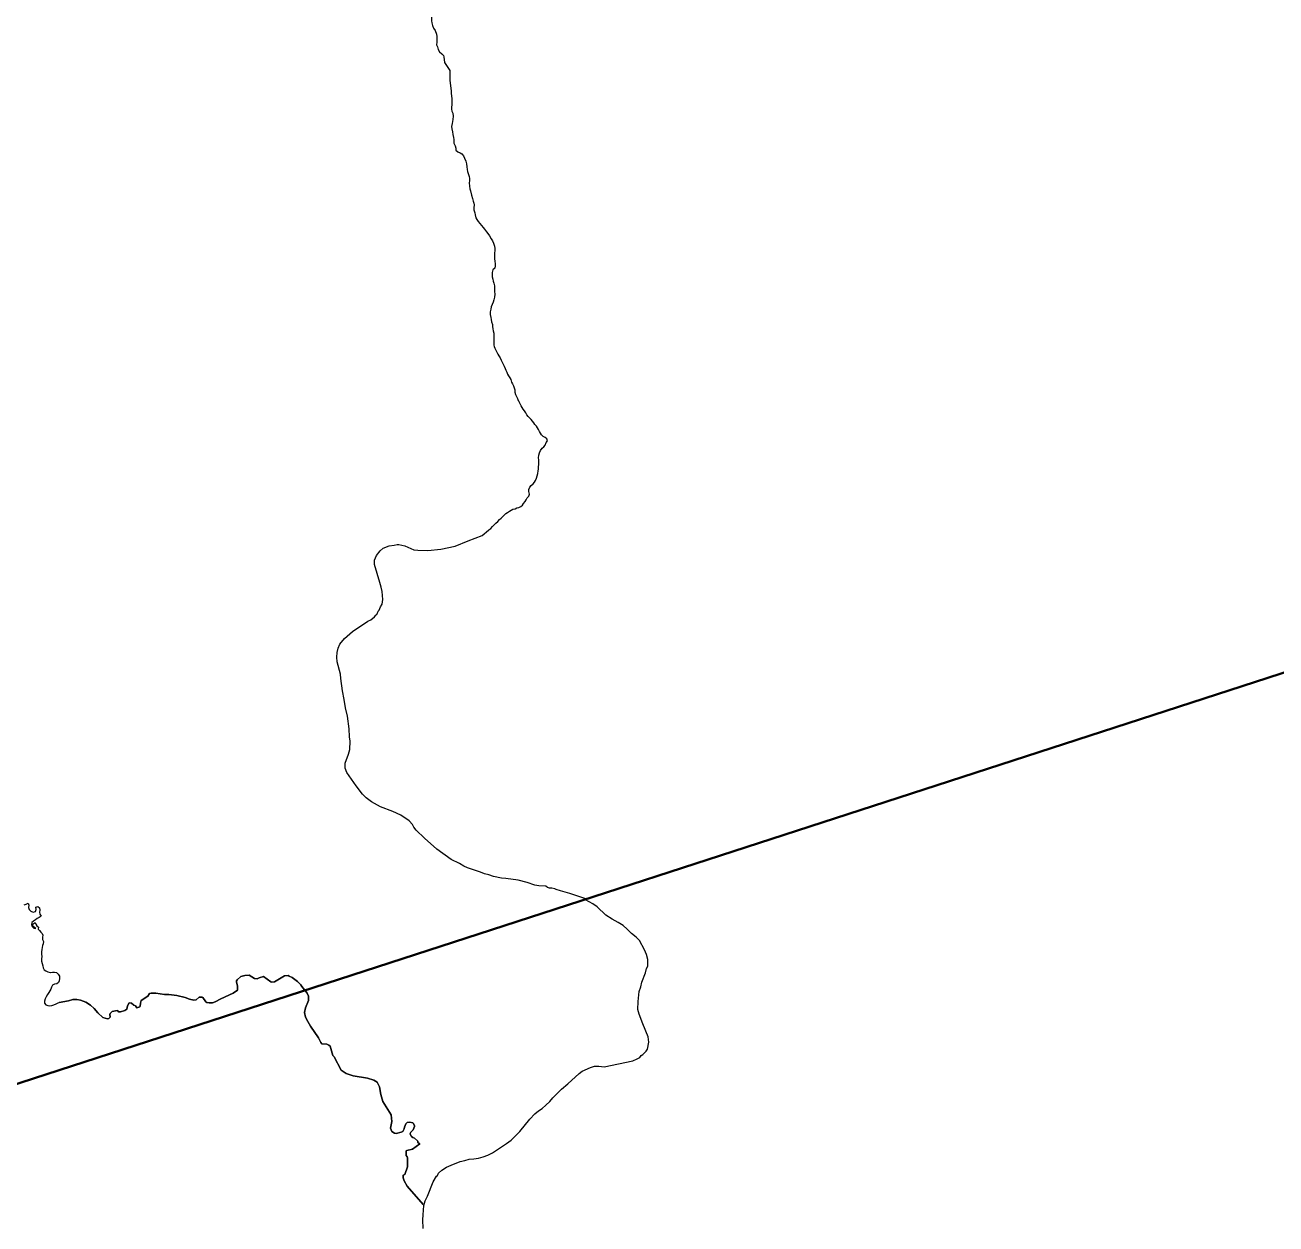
# Model space of a CAD drawing. Extents: x 553962 to 842807, y 8883888 to 9032388.
# Drawn here: x 593562 to 594842, y 8915682 to 8916909 of the extents above; entities that cross this region are included whole.
import ezdxf

# ---------------------------------------------------------------- set-up
doc = ezdxf.new("R2010")
doc.units = 0
doc.header["$LTSCALE"] = 150
doc.layers.add('6', color=7, linetype='Continuous', lineweight=13)

msp = doc.modelspace()

# ---------------------------------------------------------------- linework, layer by layer
at = {"layer": '6', "lineweight": 40}
msp.add_line((590967.2, 8914985.2), (596244.3, 8916699.1), dxfattribs=at)
at = {"layer": '6'}
for points in [[(593979, 8916920.3), (593978.2, 8916918), (593978, 8916916), (593978, 8916913.3), (593978.5, 8916911.2), (593979.3, 8916908.4), (593980.3, 8916905.9), (593981.8, 8916903.3), (593983.1, 8916899.7), (593983.7, 8916897.3), (593983.7, 8916894.3), (593983.4, 8916891.3), (593983.1, 8916888.6), (593984.1, 8916886.7), (593984.8, 8916884), (593986.4, 8916881.6), (593988.6, 8916879.6), (593990.3, 8916877.7), (593990.7, 8916876.4), (593991.3, 8916870.8), (593997, 8916862.3), (593996.9, 8916853.1)], [(593996.9, 8916853.1), (593996.9, 8916852.3), (593998.1, 8916841.7), (593998.4, 8916839.4), (593998.5, 8916836.3), (593998.8, 8916833.9), (593998.9, 8916831.7), (593998.9, 8916829.4), (593998.8, 8916827.2), (593998.7, 8916825), (593998.5, 8916823), (593999, 8916820.7), (594000, 8916818.7), (594000.2, 8916815.8), (594000.1, 8916812.4), (593999.7, 8916810.2), (593999.1, 8916808.1), (593998.6, 8916805.3), (593998.9, 8916802.9), (593999.6, 8916799.7), (593999.8, 8916796.9), (594000.5, 8916793.9), (594000.8, 8916791.7), (594001.1, 8916788.2), (594002.2, 8916785.5), (594003.1, 8916783), (594003.1, 8916780.8), (594005.2, 8916779.1), (594007.4, 8916778.3), (594009.2, 8916777), (594010.8, 8916775.2), (594011.9, 8916772.7), (594013.1, 8916769.7), (594013.9, 8916766.8), (594014.1, 8916764), (594014.5, 8916761.2), (594014.9, 8916759.2), (594015.8, 8916756.9), (594016.5, 8916753.8), (594016.9, 8916751.8), (594017, 8916749.7), (594016.8, 8916747.5), (594016.9, 8916744.1), (594017.2, 8916741.5), (594017.9, 8916739.2), (594019.1, 8916734.7), (594020, 8916731.6), (594020.7, 8916728.8), (594021.4, 8916726.8), (594021.7, 8916724.8), (594021.6, 8916722), (594021.6, 8916719.8), (594022.6, 8916716.9), (594022.8, 8916714.6), (594023.4, 8916711.8), (594024.4, 8916710), (594025.8, 8916707.9), (594027.6, 8916705.9), (594029.3, 8916703.8), (594031, 8916701.6), (594032.4, 8916699.9), (594034.3, 8916697.5), (594035.6, 8916695.5), (594037.5, 8916693.1), (594039.1, 8916690.2), (594040.5, 8916688.1), (594041.4, 8916685.6), (594042.6, 8916682.6), (594042.9, 8916680.3), (594043, 8916678.3), (594042.7, 8916675.6), (594042.7, 8916673.2), (594042.7, 8916669.9), (594042.8, 8916667.1), (594043.1, 8916664.8), (594043.2, 8916662.4), (594043, 8916660.3), (594041, 8916658.4), (594040.1, 8916655.7), (594040.1, 8916653.3), (594040.3, 8916651.2), (594040.8, 8916648.8), (594041.2, 8916646.8), (594041.9, 8916644.8), (594042.5, 8916641.9), (594042.5, 8916638.7), (594042.5, 8916636.2), (594042.8, 8916633.5), (594042.6, 8916630.4), (594041.8, 8916627.7), (594041.1, 8916625.4), (594040.1, 8916623.1), (594039.2, 8916620.5), (594038.7, 8916618.1), (594038.3, 8916615.6), (594038.1, 8916612.8), (594038.8, 8916609.5), (594039.2, 8916607.5), (594039.5, 8916605.1), (594040.4, 8916602.6), (594040.7, 8916600.4)], [(594040.7, 8916600.4), (594041, 8916598.2), (594041.3, 8916596), (594042, 8916593.7), (594042, 8916591.4), (594042, 8916589.1), (594041.9, 8916586.2), (594041.9, 8916583.9), (594041.9, 8916581.4), (594042.2, 8916580.1), (594043, 8916578.2), (594043.9, 8916576.3), (594044.8, 8916574.2), (594045.9, 8916572.2), (594047, 8916570.4), (594048.3, 8916568.3), (594049.3, 8916566), (594050.4, 8916563.9), (594051.4, 8916561.8), (594052.4, 8916560), (594053.5, 8916557.6), (594054.3, 8916555.6), (594055.1, 8916553.7), (594056, 8916551.6), (594056.9, 8916549.8), (594058.2, 8916548), (594059.2, 8916546.1), (594060, 8916543.6), (594061, 8916541.7), (594062, 8916539.6), (594062.6, 8916537.6), (594063.3, 8916535.5), (594063.5, 8916533.2), (594064.2, 8916530.9), (594065.1, 8916528.8), (594066, 8916526.9), (594066.8, 8916524.7), (594067.8, 8916523.6)], [(594080, 8916505.1), (594078.5, 8916506.9), (594076.9, 8916508.3), (594075.8, 8916510.1), (594074.6, 8916512.2), (594073.3, 8916514.1), (594072, 8916515.7), (594071, 8916517.5), (594070, 8916519.4), (594067.9, 8916523.5)], [(594080, 8916505.1), (594078.5, 8916506.9), (594076.9, 8916508.3), (594075.8, 8916510.1), (594074.6, 8916512.2), (594073.3, 8916514.1), (594072, 8916515.7), (594071, 8916517.5), (594070, 8916519.4), (594067.9, 8916523.5)], [(594036.3, 8916392.1), (594036.8, 8916392.4), (594038.8, 8916393.8), (594040.7, 8916395.6), (594042.4, 8916397.4), (594044.1, 8916399.1), (594046, 8916400.9), (594047.8, 8916402.9), (594049.3, 8916404.3), (594051.1, 8916405.9), (594052.4, 8916407.4), (594054.2, 8916408.9), (594056, 8916410.2), (594057.9, 8916411.6), (594059.7, 8916412.6), (594061.5, 8916413.4), (594063.6, 8916414), (594065.5, 8916414.7), (594067.5, 8916415.2), (594069.4, 8916416.3), (594071.1, 8916417.6), (594072.4, 8916419.4), (594073.8, 8916421.2), (594075, 8916423.1), (594076.1, 8916425), (594077.7, 8916426.7), (594078.4, 8916429), (594077.7, 8916431.5), (594077.8, 8916433.6), (594078.7, 8916436), (594080, 8916437.7), (594082, 8916439.3), (594083.4, 8916441), (594084.5, 8916442.9), (594085.5, 8916445.1), (594086.2, 8916447.7), (594086.8, 8916450), (594087.2, 8916452.6), (594087.5, 8916454.6), (594087.7, 8916456.7), (594087.8, 8916459.2), (594087.9, 8916461.3), (594087.8, 8916463.9), (594087.7, 8916466.2), (594087.9, 8916468.7), (594088.7, 8916471.3), (594089.8, 8916473.6), (594091.4, 8916475.8), (594093.1, 8916477.2), (594094.5, 8916479), (594095.5, 8916481.6), (594096.7, 8916483.3), (594096.2, 8916485.4), (594094.3, 8916486.7), (594092.4, 8916488), (594090.8, 8916489.5), (594089.7, 8916491.4), (594088.6, 8916493.1), (594087.6, 8916495), (594086.7, 8916496.8), (594085.4, 8916498.5), (594084, 8916500.2), (594082.7, 8916501.8), (594081.4, 8916503.4), (594080, 8916505.1)], [(594036.3, 8916392.1), (594036.8, 8916392.4), (594038.8, 8916393.8), (594040.7, 8916395.6), (594042.4, 8916397.4), (594044.1, 8916399.1), (594046, 8916400.9), (594047.8, 8916402.9), (594049.3, 8916404.3), (594051.1, 8916405.9), (594052.4, 8916407.4), (594054.2, 8916408.9), (594056, 8916410.2), (594057.9, 8916411.6), (594059.7, 8916412.6), (594061.5, 8916413.4), (594063.6, 8916414), (594065.5, 8916414.7), (594067.5, 8916415.2), (594069.4, 8916416.3), (594071.1, 8916417.6), (594072.4, 8916419.4), (594073.8, 8916421.2), (594075, 8916423.1), (594076.1, 8916425), (594077.7, 8916426.7), (594078.4, 8916429), (594077.7, 8916431.5), (594077.8, 8916433.6), (594078.7, 8916436), (594080, 8916437.7), (594082, 8916439.3), (594083.4, 8916441), (594084.5, 8916442.9), (594085.5, 8916445.1), (594086.2, 8916447.7), (594086.8, 8916450), (594087.2, 8916452.6), (594087.5, 8916454.6), (594087.7, 8916456.7), (594087.8, 8916459.2), (594087.9, 8916461.3), (594087.8, 8916463.9), (594087.7, 8916466.2), (594087.9, 8916468.7), (594088.7, 8916471.3), (594089.8, 8916473.6), (594091.4, 8916475.8), (594093.1, 8916477.2), (594094.5, 8916479), (594095.5, 8916481.6), (594096.7, 8916483.3), (594096.2, 8916485.4), (594094.3, 8916486.7), (594092.4, 8916488), (594090.8, 8916489.5), (594089.7, 8916491.4), (594088.6, 8916493.1), (594087.6, 8916495), (594086.7, 8916496.8), (594085.4, 8916498.5), (594084, 8916500.2), (594082.7, 8916501.8), (594081.4, 8916503.4), (594080, 8916505.1)], [(593927.7, 8916329.4), (593926.7, 8916333.6), (593925.1, 8916338.4), (593919.7, 8916356.8), (593919.7, 8916361.4), (593921.8, 8916366.2), (593925.5, 8916370.7), (593928.7, 8916373.5), (593934.9, 8916376.1), (593939.8, 8916376.6), (593943, 8916377.4), (593944.7, 8916377.4), (593950.7, 8916376.1), (593959.9, 8916371.9), (593964, 8916371.7), (593974.5, 8916371.2), (593987.7, 8916372.4), (594002.3, 8916375.7), (594015.5, 8916381.1), (594029.8, 8916386.5), (594036.3, 8916392.1)], [(593911.2, 8916118.1), (593907.6, 8916121.8), (593901, 8916130.2), (593891.6, 8916144), (593889.8, 8916148.5), (593889.8, 8916153.5), (593893.3, 8916162.8), (593894.6, 8916167.4), (593894.8, 8916176), (593894.2, 8916180.5), (593893.7, 8916188.8), (593892, 8916201.7), (593890.1, 8916210.3), (593888.8, 8916218.8), (593886.9, 8916227.4), (593885.4, 8916240.2), (593885.1, 8916244.7), (593881.6, 8916257.4), (593881.1, 8916262.1), (593881.4, 8916266.8), (593882.6, 8916271.3), (593884.2, 8916275.3), (593888.9, 8916281), (593897.3, 8916288.4), (593912.9, 8916299), (593916.1, 8916300.4), (593919.9, 8916303.2), (593920.3, 8916304.3), (593921.3, 8916304.7), (593921.4, 8916305.7), (593922.5, 8916306.5), (593923.5, 8916309.2), (593924.6, 8916310.2), (593925.9, 8916313.6), (593927.7, 8916316.4), (593928.4, 8916320.9), (593927.7, 8916329.4)], [(594194.5, 8915855.4), (594197.7, 8915858.8), (594199.2, 8915860.9), (594200.6, 8915868.1), (594200, 8915873.5), (594194.4, 8915886.7), (594190.5, 8915896.8), (594189.4, 8915901.3), (594189.5, 8915909.7), (594190.8, 8915919.8), (594192.3, 8915924.7), (594193.4, 8915929.3), (594197, 8915938.8), (594198.3, 8915943.5), (594199.4, 8915945.8), (594199.6, 8915948.3), (594199.4, 8915952.6), (594198.3, 8915957.7), (594196.1, 8915962.5), (594191, 8915972), (594187.5, 8915975.6), (594182.7, 8915979.3), (594178.4, 8915983.8), (594174.1, 8915987.3), (594169.2, 8915990.6), (594163.1, 8915993.8), (594156.6, 8915998), (594147.7, 8916006.4), (594143.1, 8916009.7), (594135.8, 8916013.7), (594135, 8916014.9), (594119.6, 8916020.2), (594110, 8916023), (594105.6, 8916024.1), (594104.2, 8916024.9), (594101.3, 8916025.5), (594099, 8916025.6), (594096.9, 8916026.4), (594095, 8916027.7), (594087.8, 8916028), (594084, 8916028.8), (594076, 8916031.4), (594066.8, 8916033.9), (594054.1, 8916035.6), (594049.6, 8916035.7), (594041.4, 8916037.7), (594036.9, 8916039.4), (594032.5, 8916040.4), (594032.5, 8916040.4), (594028.4, 8916042), (594015, 8916046.5), (594011.3, 8916048), (594006.7, 8916050.7), (593998.3, 8916054.8), (593983.7, 8916065.6), (593970.8, 8916076.7), (593962.4, 8916085.1), (593960.1, 8916088), (593958.6, 8916090.7), (593955.1, 8916094.6), (593946.7, 8916100.4), (593938.5, 8916104.1), (593925.8, 8916109), (593916.7, 8916113.8), (593911.2, 8916118.1)], [(593561.2, 8916008.5), (593563.2, 8916009.2), (593565.4, 8916010.1), (593566.1, 8916008.2), (593565.8, 8916005.8), (593566.5, 8916003.7), (593568.2, 8916002), (593570.4, 8916001.1), (593572.7, 8916001.8), (593573.5, 8916003.7), (593573.1, 8916006), (593575.1, 8916006.9), (593576.9, 8916005.5), (593577.4, 8916003.2), (593577, 8916001.1), (593577.3, 8915998.9), (593578.5, 8915997), (593576.6, 8915995.5), (593574.7, 8915994.6), (593572.7, 8915993.3), (593570.9, 8915992), (593569.2, 8915990.6), (593568.7, 8915988.4), (593569.3, 8915986.3), (593571.1, 8915984.6), (593573.2, 8915984.3), (593571.6, 8915985.6), (593570, 8915987.1), (593570.5, 8915989.1), (593572.5, 8915990.5), (593573.1, 8915988.6), (593574.2, 8915986.9), (593576, 8915985.8), (593575.5, 8915983.8), (593577.1, 8915982.4), (593578.3, 8915980.7), (593579.8, 8915979.3), (593580.5, 8915977.4), (593580, 8915975.4), (593580.1, 8915973.1), (593580.9, 8915971.1), (593580.8, 8915968.8), (593580, 8915966.8), (593579.7, 8915964.8), (593579.3, 8915962.8), (593579, 8915960.3), (593579.1, 8915958.1), (593579.3, 8915955.5), (593579, 8915953.3), (593579.1, 8915950.8), (593579.7, 8915948.4), (593580.3, 8915946), (593580.8, 8915944.1), (593581.7, 8915942.1), (593583.5, 8915941), (593585.5, 8915940.1), (593587.8, 8915939.4), (593588.1, 8915939.4), (593590.1, 8915939.6), (593592.3, 8915939.8), (593594.3, 8915939.2), (593595.9, 8915937.5), (593597.3, 8915935.5), (593597.4, 8915933.1), (593597.4, 8915933)], [(593597.4, 8915933), (593597, 8915930.9), (593596.5, 8915928.9), (593594.7, 8915927.6), (593592.2, 8915927.4), (593590.2, 8915926.3), (593589.2, 8915924.2), (593588.4, 8915922.2), (593587.5, 8915920.4), (593586.5, 8915918.7), (593585.1, 8915916.7), (593583.8, 8915914.5), (593582.7, 8915912.2), (593582.2, 8915910.1), (593582, 8915907.9), (593583.5, 8915906.1), (593585.5, 8915905.4), (593587.5, 8915905.3), (593589.7, 8915905.6), (593591.7, 8915906.2), (593594.1, 8915907.3)], [(593852.1, 8915915.2), (593850.8, 8915918), (593845.4, 8915925.1), (593844.4, 8915926.8), (593840.9, 8915930.1), (593836.8, 8915933), (593835.6, 8915934.2), (593832.5, 8915935.4), (593831.4, 8915936.2), (593827.8, 8915935.8), (593819.2, 8915930.6), (593817.4, 8915929.8), (593814.8, 8915929.4), (593813.8, 8915929.8), (593806.2, 8915935.3), (593801.7, 8915934), (593799.7, 8915932.9), (593796.8, 8915933), (593791.5, 8915936.6), (593787, 8915936.1), (593783, 8915935.1), (593779.2, 8915931.9), (593778.7, 8915930.7), (593778.7, 8915929.9), (593779.7, 8915925.4), (593779.5, 8915921.2), (593775.3, 8915918), (593762.4, 8915912.2), (593756.8, 8915909.2), (593754, 8915908.3), (593750.4, 8915908.3), (593748.1, 8915908.6), (593747.3, 8915909.2), (593744, 8915913.6), (593743.3, 8915914), (593740.5, 8915914.1), (593737.2, 8915911.2)], [(593737.2, 8915911.2), (593740.5, 8915914.1), (593743.3, 8915914), (593744, 8915913.6), (593747.3, 8915909.2), (593748.1, 8915908.6), (593750.4, 8915908.3), (593754, 8915908.3), (593756.8, 8915909.2), (593762.4, 8915912.2), (593775.3, 8915918), (593779.5, 8915921.2), (593779.7, 8915925.4), (593778.7, 8915929.9), (593778.7, 8915930.7), (593779.2, 8915931.9), (593783, 8915935.1), (593787, 8915936.1), (593791.5, 8915936.6), (593796.8, 8915933), (593799.7, 8915932.9), (593801.7, 8915934), (593806.2, 8915935.3), (593813.8, 8915929.8), (593814.8, 8915929.4), (593817.4, 8915929.8), (593819.2, 8915930.6), (593827.8, 8915935.8), (593831.4, 8915936.2), (593832.5, 8915935.4), (593835.6, 8915934.2), (593836.8, 8915933), (593840.9, 8915930.1), (593844.4, 8915926.8), (593845.4, 8915925.1), (593850.8, 8915918), (593852.1, 8915915.2)], [(593737.2, 8915911.2), (593734.8, 8915911), (593730.4, 8915911.9), (593726, 8915913.6), (593717.4, 8915915.9), (593709.2, 8915916.8), (593704.8, 8915916.8), (593695.9, 8915918.1), (593691.2, 8915918.2), (593689.6, 8915917.8), (593687.7, 8915915), (593680.9, 8915910.6), (593680.2, 8915907.8), (593679.9, 8915904.7), (593679.6, 8915904.3), (593676.7, 8915903.2), (593675.1, 8915905.1), (593673.4, 8915905.8), (593671.2, 8915907.9), (593668.7, 8915908.2), (593667, 8915905.2), (593666.2, 8915901.7), (593664.2, 8915900.4), (593659.8, 8915899.1), (593657.9, 8915899.1), (593657, 8915900.1), (593656.4, 8915900.3), (593654.8, 8915900.2), (593651.3, 8915899.4), (593649.1, 8915897.4), (593648.9, 8915896.2), (593649.2, 8915894), (593649.1, 8915893.5), (593647.8, 8915892.1), (593646.5, 8915892), (593641.7, 8915893.4), (593636.6, 8915898.1), (593632.8, 8915902.4), (593629.2, 8915905.8), (593624.4, 8915909), (593618.8, 8915911), (593615.3, 8915911.6), (593611.2, 8915911.6), (593606.7, 8915910.4), (593597.1, 8915908.7)], [(593597.1, 8915908.7), (593606.7, 8915910.4), (593611.2, 8915911.6), (593615.3, 8915911.6), (593618.8, 8915911), (593624.4, 8915909), (593629.2, 8915905.8), (593632.8, 8915902.4), (593636.6, 8915898.1), (593641.7, 8915893.4), (593646.5, 8915892), (593647.8, 8915892.1), (593649.1, 8915893.5), (593649.2, 8915894), (593648.9, 8915896.2), (593649.1, 8915897.4), (593651.3, 8915899.4), (593654.8, 8915900.2), (593656.4, 8915900.3), (593657, 8915900.1), (593657.9, 8915899.1), (593659.8, 8915899.1), (593664.2, 8915900.4), (593666.2, 8915901.7), (593667, 8915905.2), (593668.7, 8915908.2), (593671.2, 8915907.9), (593673.4, 8915905.8), (593675.1, 8915905.1), (593676.7, 8915903.2), (593679.6, 8915904.3), (593679.9, 8915904.7), (593680.2, 8915907.8), (593680.9, 8915910.6), (593687.7, 8915915), (593689.6, 8915917.8), (593691.2, 8915918.2), (593695.9, 8915918.1), (593704.8, 8915916.8), (593709.2, 8915916.8), (593717.4, 8915915.9), (593726, 8915913.6), (593730.4, 8915911.9), (593734.8, 8915911), (593737.2, 8915911.2)], [(593969.7, 8915701.9), (593953.1, 8915720.5), (593950.1, 8915726.1), (593949, 8915729.2), (593949, 8915731.9), (593950.8, 8915732.6), (593953.4, 8915740.3), (593953.4, 8915750.1), (593953.2, 8915750.8), (593952.1, 8915752.1), (593952.2, 8915756.9), (593952.8, 8915757.2), (593958.8, 8915758.6), (593966.3, 8915763.9), (593964, 8915765.4), (593964.1, 8915766.7), (593963.9, 8915767.1), (593960.6, 8915769.8), (593959.1, 8915770.3), (593957.7, 8915771.4), (593956.4, 8915773.8), (593956.4, 8915774.4), (593957, 8915775.9), (593959.2, 8915778.1), (593960.6, 8915781.6), (593960.6, 8915782.4), (593959.6, 8915784.8), (593959, 8915785.3), (593956, 8915786.2), (593953.3, 8915785.8), (593951.7, 8915784.3), (593950.5, 8915781), (593950.2, 8915779.2), (593948.7, 8915776.7), (593947, 8915776), (593941.8, 8915774.5), (593940.1, 8915775), (593937.5, 8915776.7), (593936, 8915780.1), (593937.6, 8915786.9), (593936.9, 8915793.7), (593928.2, 8915807.4), (593926.1, 8915814.3), (593924.8, 8915822.4), (593922.5, 8915826.9), (593919.2, 8915829.2), (593912.5, 8915831.3), (593898, 8915833.4), (593890.8, 8915835.9), (593885.7, 8915839.3), (593878.5, 8915853.1), (593877, 8915854.3), (593874.3, 8915863.8), (593873.1, 8915864.9), (593871, 8915866), (593865.9, 8915866.3), (593864.8, 8915867.8), (593862.5, 8915872.4), (593854.4, 8915884.3), (593851.4, 8915889.1), (593849.3, 8915893.5), (593848.2, 8915898.4), (593849.1, 8915903.1), (593852.2, 8915910.8), (593852.1, 8915915.2)], [(593852.1, 8915915.2), (593852.2, 8915910.8), (593849.1, 8915903.1), (593848.2, 8915898.4), (593849.3, 8915893.5), (593851.4, 8915889.1), (593854.4, 8915884.3), (593862.5, 8915872.4), (593864.8, 8915867.8), (593865.9, 8915866.3), (593871, 8915866), (593873.1, 8915864.9), (593874.3, 8915863.8), (593877, 8915854.3), (593878.5, 8915853.1), (593885.7, 8915839.3), (593890.8, 8915835.9), (593898, 8915833.4), (593912.5, 8915831.3), (593919.2, 8915829.2), (593922.5, 8915826.9), (593924.8, 8915822.4), (593926.1, 8915814.3), (593928.2, 8915807.4), (593936.9, 8915793.7), (593937.6, 8915786.9), (593936, 8915780.1), (593937.5, 8915776.7), (593940.1, 8915775), (593941.8, 8915774.5), (593947, 8915776), (593948.7, 8915776.7), (593950.2, 8915779.2), (593950.5, 8915781), (593951.7, 8915784.3), (593953.3, 8915785.8), (593956, 8915786.2), (593959, 8915785.3), (593959.6, 8915784.8), (593960.6, 8915782.4), (593960.6, 8915781.6), (593959.2, 8915778.1), (593957, 8915775.9), (593956.4, 8915774.4), (593956.4, 8915773.8), (593957.7, 8915771.4), (593959.1, 8915770.3), (593960.6, 8915769.8), (593963.9, 8915767.1), (593964.1, 8915766.7), (593964, 8915765.4), (593966.3, 8915763.9), (593958.8, 8915758.6), (593952.8, 8915757.2), (593952.2, 8915756.9), (593952.1, 8915752.1), (593953.2, 8915750.8), (593953.4, 8915750.1), (593953.4, 8915740.3), (593950.8, 8915732.6), (593949, 8915731.9), (593949, 8915729.2), (593950.1, 8915726.1), (593953.1, 8915720.5), (593969.7, 8915701.9)], [(593594.1, 8915907.3), (593596.2, 8915908.2), (593597.1, 8915908.7)], [(593983.1, 8915730.7), (593984.2, 8915731.7), (593985.3, 8915733.9), (593988.8, 8915737), (593993.6, 8915739.9), (593998.2, 8915742.2), (594007.4, 8915746), (594012.1, 8915746.9), (594016.8, 8915748.1), (594021.5, 8915748.6), (594026.2, 8915749.4), (594031, 8915750.7), (594035.7, 8915752.4), (594040.7, 8915754.8), (594055, 8915764.2), (594059.8, 8915767.7), (594068.5, 8915776.5), (594078.7, 8915789.2), (594083.8, 8915794.6), (594087.5, 8915797.6), (594091.2, 8915800.1), (594095.2, 8915803.5), (594099.2, 8915807.4), (594102.2, 8915811), (594111.2, 8915819.8), (594117.8, 8915825.3), (594129.1, 8915835.8), (594132.4, 8915838.2), (594140.8, 8915842.2), (594144.9, 8915843.3), (594149.5, 8915843.6), (594154.9, 8915842.9), (594184.2, 8915849), (594188.5, 8915850.9), (594191.2, 8915852.4), (594192.7, 8915854.2), (594194.5, 8915855.4)], [(593969.6, 8915677.3), (593969.3, 8915686.3), (593969.7, 8915691.4), (593969.8, 8915696.1), (593970.4, 8915700.7), (593971.5, 8915705.7), (593973.9, 8915710.4), (593979.9, 8915724.9), (593983.1, 8915730.7)]]:
    msp.add_lwpolyline(points, dxfattribs=at)

doc.saveas('drawing.dxf')
